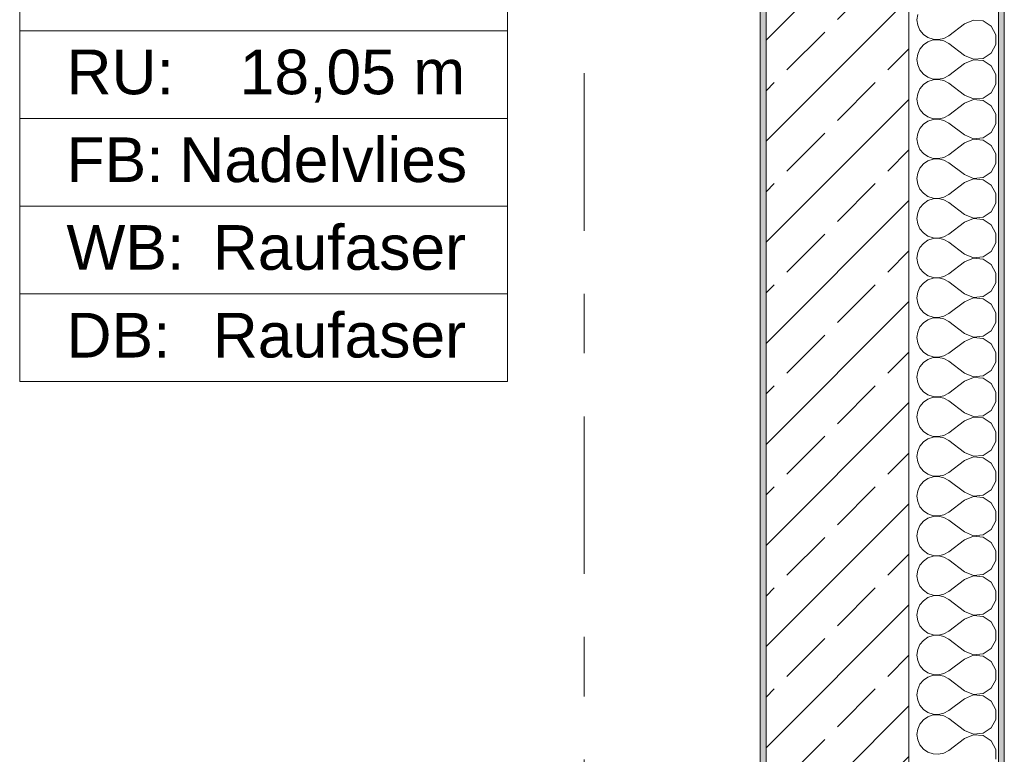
# Model space of a CAD drawing. Header units: metres. Extents: x -3.6 to 84.5, y -11 to 16.8.
# Tile 377 of 389: x 60.8 to 62.4, y 10.4 to 11.7. Entities that reach past the tile are written whole.
import ezdxf

# ---------------------------------------------------------------- set-up
doc = ezdxf.new("R2010")
doc.units = ezdxf.units.M
doc.header["$MEASUREMENT"] = 0
doc.linetypes.add('Strichlinie doppelt', pattern=[0.546806, 0.264583, -0.105833, 0.070556, -0.105833])
for name, color, linetype in [('401 - Zone.Raum_ Raumbegrenzung_ Whg.', 7, 'Continuous'), ('451 - Universal.Achsen Raster', 7, 'Continuous'), ('604 - Struktur.Wand Aussen', 7, 'Continuous')]:
    doc.layers.add(name, color=color, linetype=linetype)
doc.styles.add('ERSTELLTER_STIL_2', font='txt')

# ---------------------------------------------------------------- blocks, each defined once
blk = doc.blocks.new('*X17')
at = {"layer": '604 - Struktur.Wand Aussen', "color": 7, "linetype": 'Continuous', "lineweight": 5}
for p, q in [((62.2896, 11.6758), (62.2884, 11.6667)), ((62.2884, 11.6667), (62.2896, 11.6576)), ((62.2896, 11.6576), (62.2933, 11.6491)), ((62.3684, 11.66), (62.3417, 11.64)), ((62.3833, 11.6663), (62.3684, 11.66)), ((62.3995, 11.6648), (62.3833, 11.6663)), ((62.413, 11.6558), (62.3995, 11.6648)), ((62.4207, 11.6415), (62.413, 11.6558)), ((62.2933, 11.6491), (62.2992, 11.6421)), ((62.2992, 11.6421), (62.3068, 11.6369)), ((62.3068, 11.6369), (62.3155, 11.6339)), ((62.3336, 11.6355), (62.3417, 11.64)), ((62.4207, 11.6252), (62.4207, 11.6415)), ((62.2992, 11.6246), (62.2933, 11.6175)), ((62.3068, 11.6298), (62.2992, 11.6246)), ((62.3155, 11.6328), (62.3068, 11.6298)), ((62.3155, 11.6339), (62.3247, 11.6335)), ((62.3247, 11.6332), (62.3155, 11.6328)), ((62.3247, 11.6335), (62.3336, 11.6355)), ((62.3336, 11.6311), (62.3247, 11.6332)), ((62.3417, 11.6267), (62.3336, 11.6311)), ((62.3684, 11.6067), (62.3417, 11.6267)), ((62.413, 11.6109), (62.4207, 11.6252)), ((62.2896, 11.6091), (62.2884, 11.6)), ((62.2933, 11.6175), (62.2896, 11.6091)), ((62.3684, 11.6067), (62.3833, 11.6004)), ((62.3995, 11.6019), (62.413, 11.6109)), ((62.2884, 11.6), (62.2896, 11.5909)), ((62.2896, 11.5909), (62.2933, 11.5825)), ((62.3684, 11.5933), (62.3417, 11.5733)), ((62.3833, 11.5996), (62.3684, 11.5933)), ((62.3833, 11.6004), (62.3995, 11.6019)), ((62.3995, 11.5981), (62.3833, 11.5996)), ((62.413, 11.5891), (62.3995, 11.5981)), ((62.4207, 11.5748), (62.413, 11.5891)), ((62.2933, 11.5825), (62.2992, 11.5754)), ((62.2992, 11.5754), (62.3068, 11.5702)), ((62.3068, 11.5702), (62.3155, 11.5672)), ((62.3336, 11.5689), (62.3417, 11.5733)), ((62.4207, 11.5585), (62.4207, 11.5748)), ((62.2992, 11.5579), (62.2933, 11.5509)), ((62.3068, 11.5631), (62.2992, 11.5579)), ((62.3155, 11.5661), (62.3068, 11.5631)), ((62.3155, 11.5672), (62.3247, 11.5668)), ((62.3247, 11.5665), (62.3155, 11.5661)), ((62.3247, 11.5668), (62.3336, 11.5689)), ((62.3336, 11.5645), (62.3247, 11.5665)), ((62.3417, 11.56), (62.3336, 11.5645)), ((62.3684, 11.54), (62.3417, 11.56)), ((62.413, 11.5442), (62.4207, 11.5585)), ((62.2896, 11.5424), (62.2884, 11.5333)), ((62.2933, 11.5509), (62.2896, 11.5424)), ((62.3684, 11.54), (62.3833, 11.5337)), ((62.3995, 11.5352), (62.413, 11.5442)), ((62.2884, 11.5333), (62.2896, 11.5242)), ((62.2896, 11.5242), (62.2933, 11.5158)), ((62.3684, 11.5267), (62.3417, 11.5067)), ((62.3833, 11.533), (62.3684, 11.5267)), ((62.3833, 11.5337), (62.3995, 11.5352)), ((62.3995, 11.5314), (62.3833, 11.533)), ((62.413, 11.5224), (62.3995, 11.5314)), ((62.4207, 11.5081), (62.413, 11.5224)), ((62.2933, 11.5158), (62.2992, 11.5087)), ((62.2992, 11.5087), (62.3068, 11.5035)), ((62.3336, 11.5022), (62.3417, 11.5067)), ((62.4207, 11.4919), (62.4207, 11.5081)), ((62.2992, 11.4913), (62.2933, 11.4842)), ((62.3068, 11.4965), (62.2992, 11.4913)), ((62.3068, 11.5035), (62.3155, 11.5006)), ((62.3155, 11.4994), (62.3068, 11.4965)), ((62.3155, 11.5006), (62.3247, 11.5001)), ((62.3247, 11.4999), (62.3155, 11.4994)), ((62.3247, 11.5001), (62.3336, 11.5022)), ((62.3336, 11.4978), (62.3247, 11.4999)), ((62.3417, 11.4933), (62.3336, 11.4978)), ((62.3684, 11.4733), (62.3417, 11.4933)), ((62.413, 11.4776), (62.4207, 11.4919)), ((62.2896, 11.4758), (62.2884, 11.4667)), ((62.2933, 11.4842), (62.2896, 11.4758)), ((62.3684, 11.4733), (62.3833, 11.467)), ((62.3995, 11.4686), (62.413, 11.4776)), ((62.2884, 11.4667), (62.2896, 11.4576)), ((62.2896, 11.4576), (62.2933, 11.4491)), ((62.3684, 11.46), (62.3417, 11.44)), ((62.3833, 11.4663), (62.3684, 11.46)), ((62.3833, 11.467), (62.3995, 11.4686)), ((62.3995, 11.4648), (62.3833, 11.4663)), ((62.413, 11.4558), (62.3995, 11.4648)), ((62.4207, 11.4415), (62.413, 11.4558)), ((62.2933, 11.4491), (62.2992, 11.4421)), ((62.2992, 11.4421), (62.3068, 11.4369)), ((62.3336, 11.4355), (62.3417, 11.44)), ((62.4207, 11.4252), (62.4207, 11.4415)), ((62.2992, 11.4246), (62.2933, 11.4175)), ((62.3068, 11.4298), (62.2992, 11.4246)), ((62.3068, 11.4369), (62.3155, 11.4339)), ((62.3155, 11.4328), (62.3068, 11.4298)), ((62.3155, 11.4339), (62.3247, 11.4335)), ((62.3247, 11.4332), (62.3155, 11.4328)), ((62.3247, 11.4335), (62.3336, 11.4355)), ((62.3336, 11.4311), (62.3247, 11.4332)), ((62.3417, 11.4267), (62.3336, 11.4311)), ((62.3684, 11.4067), (62.3417, 11.4267)), ((62.413, 11.4109), (62.4207, 11.4252)), ((62.2896, 11.4091), (62.2884, 11.4)), ((62.2933, 11.4175), (62.2896, 11.4091)), ((62.3684, 11.4067), (62.3833, 11.4004)), ((62.3995, 11.4019), (62.413, 11.4109)), ((62.2884, 11.4), (62.2896, 11.3909)), ((62.2896, 11.3909), (62.2933, 11.3825)), ((62.3684, 11.3933), (62.3417, 11.3733)), ((62.3833, 11.3996), (62.3684, 11.3933)), ((62.3833, 11.4004), (62.3995, 11.4019)), ((62.3995, 11.3981), (62.3833, 11.3996)), ((62.413, 11.3891), (62.3995, 11.3981)), ((62.4207, 11.3748), (62.413, 11.3891)), ((62.2933, 11.3825), (62.2992, 11.3754)), ((62.2992, 11.3754), (62.3068, 11.3702)), ((62.3336, 11.3689), (62.3417, 11.3733)), ((62.4207, 11.3585), (62.4207, 11.3748)), ((62.2992, 11.3579), (62.2933, 11.3509)), ((62.3068, 11.3631), (62.2992, 11.3579)), ((62.3068, 11.3702), (62.3155, 11.3672)), ((62.3155, 11.3661), (62.3068, 11.3631)), ((62.3155, 11.3672), (62.3247, 11.3668)), ((62.3247, 11.3665), (62.3155, 11.3661)), ((62.3247, 11.3668), (62.3336, 11.3689)), ((62.3336, 11.3645), (62.3247, 11.3665)), ((62.3417, 11.36), (62.3336, 11.3645)), ((62.3684, 11.34), (62.3417, 11.36)), ((62.413, 11.3442), (62.4207, 11.3585)), ((62.2896, 11.3424), (62.2884, 11.3333)), ((62.2933, 11.3509), (62.2896, 11.3424)), ((62.3684, 11.34), (62.3833, 11.3337)), ((62.3995, 11.3352), (62.413, 11.3442)), ((62.2884, 11.3333), (62.2896, 11.3242)), ((62.2896, 11.3242), (62.2933, 11.3158)), ((62.3684, 11.3267), (62.3417, 11.3067)), ((62.3833, 11.333), (62.3684, 11.3267)), ((62.3833, 11.3337), (62.3995, 11.3352)), ((62.3995, 11.3314), (62.3833, 11.333)), ((62.413, 11.3224), (62.3995, 11.3314)), ((62.4207, 11.3081), (62.413, 11.3224)), ((62.2933, 11.3158), (62.2992, 11.3087)), ((62.2992, 11.3087), (62.3068, 11.3035)), ((62.3336, 11.3022), (62.3417, 11.3067)), ((62.4207, 11.2919), (62.4207, 11.3081)), ((62.2992, 11.2913), (62.2933, 11.2842)), ((62.3068, 11.2965), (62.2992, 11.2913)), ((62.3068, 11.3035), (62.3155, 11.3006)), ((62.3155, 11.2994), (62.3068, 11.2965)), ((62.3155, 11.3006), (62.3247, 11.3001)), ((62.3247, 11.2999), (62.3155, 11.2994)), ((62.3247, 11.3001), (62.3336, 11.3022)), ((62.3336, 11.2978), (62.3247, 11.2999)), ((62.3417, 11.2933), (62.3336, 11.2978)), ((62.3684, 11.2733), (62.3417, 11.2933)), ((62.413, 11.2776), (62.4207, 11.2919)), ((62.2896, 11.2758), (62.2884, 11.2667)), ((62.2933, 11.2842), (62.2896, 11.2758)), ((62.3684, 11.2733), (62.3833, 11.267)), ((62.3995, 11.2686), (62.413, 11.2776)), ((62.2884, 11.2667), (62.2896, 11.2576)), ((62.2896, 11.2576), (62.2933, 11.2491)), ((62.3684, 11.26), (62.3417, 11.24)), ((62.3833, 11.2663), (62.3684, 11.26)), ((62.3833, 11.267), (62.3995, 11.2686)), ((62.3995, 11.2648), (62.3833, 11.2663)), ((62.413, 11.2558), (62.3995, 11.2648)), ((62.2933, 11.2491), (62.2992, 11.2421)), ((62.2992, 11.2421), (62.3068, 11.2369)), ((62.3336, 11.2355), (62.3417, 11.24)), ((62.4207, 11.2415), (62.413, 11.2558)), ((62.4207, 11.2252), (62.4207, 11.2415)), ((62.2992, 11.2246), (62.2933, 11.2175)), ((62.3068, 11.2298), (62.2992, 11.2246)), ((62.3068, 11.2369), (62.3155, 11.2339)), ((62.3155, 11.2328), (62.3068, 11.2298)), ((62.3155, 11.2339), (62.3247, 11.2335)), ((62.3247, 11.2332), (62.3155, 11.2328)), ((62.3247, 11.2335), (62.3336, 11.2355)), ((62.3336, 11.2311), (62.3247, 11.2332)), ((62.3417, 11.2267), (62.3336, 11.2311)), ((62.3684, 11.2067), (62.3417, 11.2267)), ((62.413, 11.2109), (62.4207, 11.2252)), ((62.2896, 11.2091), (62.2884, 11.2)), ((62.2933, 11.2175), (62.2896, 11.2091)), ((62.3684, 11.2067), (62.3833, 11.2004)), ((62.3995, 11.2019), (62.413, 11.2109)), ((62.2884, 11.2), (62.2896, 11.1909)), ((62.2896, 11.1909), (62.2933, 11.1825)), ((62.3684, 11.1933), (62.3417, 11.1733)), ((62.3833, 11.1996), (62.3684, 11.1933)), ((62.3833, 11.2004), (62.3995, 11.2019)), ((62.3995, 11.1981), (62.3833, 11.1996)), ((62.413, 11.1891), (62.3995, 11.1981)), ((62.2933, 11.1825), (62.2992, 11.1754)), ((62.2992, 11.1754), (62.3068, 11.1702)), ((62.3336, 11.1689), (62.3417, 11.1733)), ((62.4207, 11.1748), (62.413, 11.1891)), ((62.4207, 11.1585), (62.4207, 11.1748)), ((62.2992, 11.1579), (62.2933, 11.1509)), ((62.3068, 11.1631), (62.2992, 11.1579)), ((62.3068, 11.1702), (62.3155, 11.1672)), ((62.3155, 11.1661), (62.3068, 11.1631)), ((62.3155, 11.1672), (62.3247, 11.1668)), ((62.3247, 11.1665), (62.3155, 11.1661)), ((62.3247, 11.1668), (62.3336, 11.1689)), ((62.3336, 11.1645), (62.3247, 11.1665)), ((62.3417, 11.16), (62.3336, 11.1645)), ((62.3684, 11.14), (62.3417, 11.16)), ((62.413, 11.1442), (62.4207, 11.1585)), ((62.2896, 11.1424), (62.2884, 11.1333)), ((62.2933, 11.1509), (62.2896, 11.1424)), ((62.3995, 11.1352), (62.413, 11.1442)), ((62.2884, 11.1333), (62.2896, 11.1242)), ((62.2896, 11.1242), (62.2933, 11.1158)), ((62.3684, 11.1267), (62.3417, 11.1067)), ((62.3684, 11.14), (62.3833, 11.1337)), ((62.3833, 11.133), (62.3684, 11.1267)), ((62.3833, 11.1337), (62.3995, 11.1352)), ((62.3995, 11.1314), (62.3833, 11.133)), ((62.413, 11.1224), (62.3995, 11.1314)), ((62.2933, 11.1158), (62.2992, 11.1087)), ((62.2992, 11.1087), (62.3068, 11.1035)), ((62.4207, 11.1081), (62.413, 11.1224)), ((62.4207, 11.0919), (62.4207, 11.1081)), ((62.2992, 11.0913), (62.2933, 11.0842)), ((62.3068, 11.0965), (62.2992, 11.0913)), ((62.3068, 11.1035), (62.3155, 11.1006)), ((62.3155, 11.0994), (62.3068, 11.0965)), ((62.3155, 11.1006), (62.3247, 11.1001)), ((62.3247, 11.0999), (62.3155, 11.0994)), ((62.3247, 11.1001), (62.3336, 11.1022)), ((62.3336, 11.0978), (62.3247, 11.0999)), ((62.3336, 11.1022), (62.3417, 11.1067)), ((62.3417, 11.0933), (62.3336, 11.0978)), ((62.3684, 11.0733), (62.3417, 11.0933)), ((62.413, 11.0776), (62.4207, 11.0919)), ((62.2896, 11.0758), (62.2884, 11.0667)), ((62.2933, 11.0842), (62.2896, 11.0758)), ((62.3995, 11.0686), (62.413, 11.0776)), ((62.2884, 11.0667), (62.2896, 11.0576)), ((62.3684, 11.06), (62.3417, 11.04)), ((62.3684, 11.0733), (62.3833, 11.067)), ((62.3833, 11.0663), (62.3684, 11.06)), ((62.3833, 11.067), (62.3995, 11.0686)), ((62.3995, 11.0648), (62.3833, 11.0663)), ((62.413, 11.0558), (62.3995, 11.0648)), ((62.2896, 11.0576), (62.2933, 11.0491)), ((62.2933, 11.0491), (62.2992, 11.0421)), ((62.2992, 11.0421), (62.3068, 11.0369)), ((62.4207, 11.0415), (62.413, 11.0558)), ((62.4207, 11.0252), (62.4207, 11.0415)), ((62.2992, 11.0246), (62.2933, 11.0175)), ((62.3068, 11.0298), (62.2992, 11.0246)), ((62.3068, 11.0369), (62.3155, 11.0339)), ((62.3155, 11.0328), (62.3068, 11.0298)), ((62.3155, 11.0339), (62.3247, 11.0335)), ((62.3247, 11.0332), (62.3155, 11.0328)), ((62.3247, 11.0335), (62.3336, 11.0355)), ((62.3336, 11.0311), (62.3247, 11.0332)), ((62.3336, 11.0355), (62.3417, 11.04)), ((62.3417, 11.0267), (62.3336, 11.0311)), ((62.3684, 11.0067), (62.3417, 11.0267)), ((62.413, 11.0109), (62.4207, 11.0252)), ((62.2896, 11.0091), (62.2884, 11)), ((62.2933, 11.0175), (62.2896, 11.0091)), ((62.3995, 11.0019), (62.413, 11.0109)), ((62.2884, 11), (62.2896, 10.9909)), ((62.3684, 10.9933), (62.3417, 10.9733)), ((62.3684, 11.0067), (62.3833, 11.0004)), ((62.3833, 10.9996), (62.3684, 10.9933)), ((62.3833, 11.0004), (62.3995, 11.0019)), ((62.3995, 10.9981), (62.3833, 10.9996)), ((62.413, 10.9891), (62.3995, 10.9981)), ((62.2896, 10.9909), (62.2933, 10.9825)), ((62.2933, 10.9825), (62.2992, 10.9754)), ((62.2992, 10.9754), (62.3068, 10.9702)), ((62.4207, 10.9748), (62.413, 10.9891)), ((62.3068, 10.9631), (62.2992, 10.9579)), ((62.3068, 10.9702), (62.3155, 10.9672)), ((62.3155, 10.9661), (62.3068, 10.9631)), ((62.3155, 10.9672), (62.3247, 10.9668)), ((62.3247, 10.9665), (62.3155, 10.9661)), ((62.3247, 10.9668), (62.3336, 10.9689)), ((62.3336, 10.9645), (62.3247, 10.9665)), ((62.3336, 10.9689), (62.3417, 10.9733)), ((62.3417, 10.96), (62.3336, 10.9645)), ((62.3684, 10.94), (62.3417, 10.96)), ((62.413, 10.9442), (62.4207, 10.9585)), ((62.4207, 10.9585), (62.4207, 10.9748)), ((62.2896, 10.9424), (62.2884, 10.9333)), ((62.2933, 10.9509), (62.2896, 10.9424)), ((62.2992, 10.9579), (62.2933, 10.9509)), ((62.3995, 10.9352), (62.413, 10.9442)), ((62.2884, 10.9333), (62.2896, 10.9242)), ((62.3684, 10.9267), (62.3417, 10.9067)), ((62.3684, 10.94), (62.3833, 10.9337)), ((62.3833, 10.933), (62.3684, 10.9267)), ((62.3833, 10.9337), (62.3995, 10.9352)), ((62.3995, 10.9314), (62.3833, 10.933)), ((62.413, 10.9224), (62.3995, 10.9314)), ((62.2896, 10.9242), (62.2933, 10.9158)), ((62.2933, 10.9158), (62.2992, 10.9087)), ((62.4207, 10.9081), (62.413, 10.9224)), ((62.2992, 10.9087), (62.3068, 10.9035)), ((62.3068, 10.8965), (62.2992, 10.8913)), ((62.3068, 10.9035), (62.3155, 10.9006)), ((62.3155, 10.8994), (62.3068, 10.8965)), ((62.3155, 10.9006), (62.3247, 10.9001)), ((62.3247, 10.8999), (62.3155, 10.8994)), ((62.3247, 10.9001), (62.3336, 10.9022)), ((62.3336, 10.8978), (62.3247, 10.8999)), ((62.3336, 10.9022), (62.3417, 10.9067)), ((62.3417, 10.8933), (62.3336, 10.8978)), ((62.3684, 10.8733), (62.3417, 10.8933)), ((62.4207, 10.8919), (62.4207, 10.9081)), ((62.2896, 10.8758), (62.2884, 10.8667)), ((62.2933, 10.8842), (62.2896, 10.8758)), ((62.2992, 10.8913), (62.2933, 10.8842)), ((62.3995, 10.8686), (62.413, 10.8776)), ((62.413, 10.8776), (62.4207, 10.8919)), ((62.2884, 10.8667), (62.2896, 10.8576)), ((62.3684, 10.86), (62.3417, 10.84)), ((62.3684, 10.8733), (62.3833, 10.867)), ((62.3833, 10.8663), (62.3684, 10.86)), ((62.3833, 10.867), (62.3995, 10.8686)), ((62.3995, 10.8648), (62.3833, 10.8663)), ((62.413, 10.8558), (62.3995, 10.8648)), ((62.2896, 10.8576), (62.2933, 10.8491)), ((62.2933, 10.8491), (62.2992, 10.8421)), ((62.4207, 10.8415), (62.413, 10.8558)), ((62.2992, 10.8421), (62.3068, 10.8369)), ((62.3068, 10.8298), (62.2992, 10.8246)), ((62.3068, 10.8369), (62.3155, 10.8339)), ((62.3155, 10.8328), (62.3068, 10.8298)), ((62.3155, 10.8339), (62.3247, 10.8335)), ((62.3247, 10.8332), (62.3155, 10.8328)), ((62.3247, 10.8335), (62.3336, 10.8355)), ((62.3336, 10.8311), (62.3247, 10.8332)), ((62.3336, 10.8355), (62.3417, 10.84)), ((62.3417, 10.8267), (62.3336, 10.8311)), ((62.3684, 10.8067), (62.3417, 10.8267)), ((62.4207, 10.8252), (62.4207, 10.8415)), ((62.2933, 10.8175), (62.2896, 10.8091)), ((62.2992, 10.8246), (62.2933, 10.8175)), ((62.3995, 10.8019), (62.413, 10.8109)), ((62.413, 10.8109), (62.4207, 10.8252)), ((62.2896, 10.8091), (62.2884, 10.8)), ((62.2884, 10.8), (62.2896, 10.7909)), ((62.3684, 10.7933), (62.3417, 10.7733)), ((62.3684, 10.8067), (62.3833, 10.8004)), ((62.3833, 10.7996), (62.3684, 10.7933)), ((62.3833, 10.8004), (62.3995, 10.8019)), ((62.3995, 10.7981), (62.3833, 10.7996)), ((62.413, 10.7891), (62.3995, 10.7981)), ((62.2896, 10.7909), (62.2933, 10.7825)), ((62.2933, 10.7825), (62.2992, 10.7754)), ((62.4207, 10.7748), (62.413, 10.7891)), ((62.2992, 10.7754), (62.3068, 10.7702)), ((62.3068, 10.7631), (62.2992, 10.7579)), ((62.3068, 10.7702), (62.3155, 10.7672)), ((62.3155, 10.7661), (62.3068, 10.7631)), ((62.3155, 10.7672), (62.3247, 10.7668)), ((62.3247, 10.7665), (62.3155, 10.7661)), ((62.3247, 10.7668), (62.3336, 10.7689)), ((62.3336, 10.7645), (62.3247, 10.7665)), ((62.3336, 10.7689), (62.3417, 10.7733)), ((62.3417, 10.76), (62.3336, 10.7645)), ((62.4207, 10.7585), (62.4207, 10.7748)), ((62.2933, 10.7509), (62.2896, 10.7424)), ((62.2992, 10.7579), (62.2933, 10.7509)), ((62.3684, 10.74), (62.3417, 10.76)), ((62.3995, 10.7352), (62.413, 10.7442)), ((62.413, 10.7442), (62.4207, 10.7585)), ((62.2896, 10.7424), (62.2884, 10.7333)), ((62.2884, 10.7333), (62.2896, 10.7242)), ((62.3684, 10.74), (62.3833, 10.7337)), ((62.3833, 10.733), (62.3684, 10.7267)), ((62.3833, 10.7337), (62.3995, 10.7352)), ((62.3995, 10.7314), (62.3833, 10.733)), ((62.413, 10.7224), (62.3995, 10.7314)), ((62.2896, 10.7242), (62.2933, 10.7158)), ((62.2933, 10.7158), (62.2992, 10.7087)), ((62.3684, 10.7267), (62.3417, 10.7067)), ((62.4207, 10.7081), (62.413, 10.7224)), ((62.2992, 10.7087), (62.3068, 10.7035)), ((62.3068, 10.6965), (62.2992, 10.6913)), ((62.3068, 10.7035), (62.3155, 10.7006)), ((62.3155, 10.6994), (62.3068, 10.6965)), ((62.3155, 10.7006), (62.3247, 10.7001)), ((62.3247, 10.6999), (62.3155, 10.6994)), ((62.3247, 10.7001), (62.3336, 10.7022)), ((62.3336, 10.6978), (62.3247, 10.6999)), ((62.3336, 10.7022), (62.3417, 10.7067)), ((62.3417, 10.6933), (62.3336, 10.6978)), ((62.4207, 10.6919), (62.4207, 10.7081)), ((62.2933, 10.6842), (62.2896, 10.6758)), ((62.2992, 10.6913), (62.2933, 10.6842)), ((62.3684, 10.6733), (62.3417, 10.6933)), ((62.3995, 10.6686), (62.413, 10.6776)), ((62.413, 10.6776), (62.4207, 10.6919)), ((62.2896, 10.6758), (62.2884, 10.6667)), ((62.2884, 10.6667), (62.2896, 10.6576)), ((62.3684, 10.6733), (62.3833, 10.667)), ((62.3833, 10.6663), (62.3684, 10.66)), ((62.3833, 10.667), (62.3995, 10.6686)), ((62.3995, 10.6648), (62.3833, 10.6663)), ((62.413, 10.6558), (62.3995, 10.6648)), ((62.2896, 10.6576), (62.2933, 10.6491)), ((62.2933, 10.6491), (62.2992, 10.6421)), ((62.3684, 10.66), (62.3417, 10.64)), ((62.4207, 10.6415), (62.413, 10.6558)), ((62.2992, 10.6421), (62.3068, 10.6369)), ((62.3068, 10.6298), (62.2992, 10.6246)), ((62.3068, 10.6369), (62.3155, 10.6339)), ((62.3155, 10.6328), (62.3068, 10.6298)), ((62.3155, 10.6339), (62.3247, 10.6335)), ((62.3247, 10.6332), (62.3155, 10.6328)), ((62.3247, 10.6335), (62.3336, 10.6355)), ((62.3336, 10.6311), (62.3247, 10.6332)), ((62.3336, 10.6355), (62.3417, 10.64)), ((62.3417, 10.6267), (62.3336, 10.6311)), ((62.4207, 10.6252), (62.4207, 10.6415)), ((62.2933, 10.6175), (62.2896, 10.6091)), ((62.2992, 10.6246), (62.2933, 10.6175)), ((62.3684, 10.6067), (62.3417, 10.6267)), ((62.413, 10.6109), (62.4207, 10.6252)), ((62.2896, 10.6091), (62.2884, 10.6)), ((62.2884, 10.6), (62.2896, 10.5909)), ((62.3684, 10.6067), (62.3833, 10.6004)), ((62.3833, 10.5996), (62.3684, 10.5933)), ((62.3833, 10.6004), (62.3995, 10.6019)), ((62.3995, 10.5981), (62.3833, 10.5996)), ((62.3995, 10.6019), (62.413, 10.6109)), ((62.413, 10.5891), (62.3995, 10.5981)), ((62.2896, 10.5909), (62.2933, 10.5825)), ((62.2933, 10.5825), (62.2992, 10.5754)), ((62.3684, 10.5933), (62.3417, 10.5733)), ((62.4207, 10.5748), (62.413, 10.5891)), ((62.2992, 10.5754), (62.3068, 10.5702)), ((62.3068, 10.5631), (62.2992, 10.5579)), ((62.3068, 10.5702), (62.3155, 10.5672)), ((62.3155, 10.5661), (62.3068, 10.5631)), ((62.3155, 10.5672), (62.3247, 10.5668)), ((62.3247, 10.5665), (62.3155, 10.5661)), ((62.3247, 10.5668), (62.3336, 10.5689)), ((62.3336, 10.5645), (62.3247, 10.5665)), ((62.3336, 10.5689), (62.3417, 10.5733)), ((62.3417, 10.56), (62.3336, 10.5645)), ((62.4207, 10.5585), (62.4207, 10.5748)), ((62.2933, 10.5509), (62.2896, 10.5424)), ((62.2992, 10.5579), (62.2933, 10.5509)), ((62.3684, 10.54), (62.3417, 10.56)), ((62.413, 10.5442), (62.4207, 10.5585)), ((62.2896, 10.5424), (62.2884, 10.5333)), ((62.2884, 10.5333), (62.2896, 10.5242)), ((62.3684, 10.54), (62.3833, 10.5337)), ((62.3833, 10.533), (62.3684, 10.5267)), ((62.3833, 10.5337), (62.3995, 10.5352)), ((62.3995, 10.5314), (62.3833, 10.533)), ((62.3995, 10.5352), (62.413, 10.5442)), ((62.413, 10.5224), (62.3995, 10.5314)), ((62.2896, 10.5242), (62.2933, 10.5158)), ((62.2933, 10.5158), (62.2992, 10.5087)), ((62.3684, 10.5267), (62.3417, 10.5067)), ((62.4207, 10.5081), (62.413, 10.5224)), ((62.2992, 10.5087), (62.3068, 10.5035)), ((62.3068, 10.4965), (62.2992, 10.4913)), ((62.3068, 10.5035), (62.3155, 10.5006)), ((62.3155, 10.4994), (62.3068, 10.4965)), ((62.3155, 10.5006), (62.3247, 10.5001)), ((62.3247, 10.4999), (62.3155, 10.4994)), ((62.3247, 10.5001), (62.3336, 10.5022)), ((62.3336, 10.4978), (62.3247, 10.4999)), ((62.3336, 10.5022), (62.3417, 10.5067)), ((62.3417, 10.4933), (62.3336, 10.4978)), ((62.4207, 10.4919), (62.4207, 10.5081)), ((62.2933, 10.4842), (62.2896, 10.4758)), ((62.2992, 10.4913), (62.2933, 10.4842)), ((62.3684, 10.4733), (62.3417, 10.4933)), ((62.413, 10.4776), (62.4207, 10.4919)), ((62.2896, 10.4758), (62.2884, 10.4667)), ((62.2884, 10.4667), (62.2896, 10.4576)), ((62.3684, 10.4733), (62.3833, 10.467)), ((62.3833, 10.4663), (62.3684, 10.46)), ((62.3833, 10.467), (62.3995, 10.4686)), ((62.3995, 10.4648), (62.3833, 10.4663)), ((62.3995, 10.4686), (62.413, 10.4776)), ((62.413, 10.4558), (62.3995, 10.4648)), ((62.2896, 10.4576), (62.2933, 10.4491)), ((62.2933, 10.4491), (62.2992, 10.4421)), ((62.3684, 10.46), (62.3417, 10.44)), ((62.4207, 10.4415), (62.413, 10.4558)), ((62.2992, 10.4421), (62.3068, 10.4369)), ((62.3068, 10.4369), (62.3155, 10.4339)), ((62.3155, 10.4339), (62.3247, 10.4335)), ((62.3247, 10.4335), (62.3336, 10.4355)), ((62.3336, 10.4355), (62.3417, 10.44)), ((62.4207, 10.4252), (62.4207, 10.4415))]:
    blk.add_line(p, q, dxfattribs=at)

msp = doc.modelspace()

# ---------------------------------------------------------------- hatches: boundary and pattern name
at = {"layer": '604 - Struktur.Wand Aussen', "linetype": 'Continuous', "lineweight": 0, "true_color": 0x000000}
h = msp.add_hatch(dxfattribs=at)
h.set_pattern_fill('Verputz_0001', color=18, style=0, pattern_type=2)
h.set_pattern_definition([(0, (0, 0), (0, 0.08660254), [0, -0.05]), (0, (0.025, 0.0433), (0, 0.08660254), [0, -0.05])])
h.paths.add_polyline_path([(62.425, 7.935), (62.435, 7.935), (62.435, 13.845), (62.425, 13.845)])
h = msp.add_hatch(dxfattribs=at)
h.set_pattern_fill('Beton__Stahlbeton_0001', color=18, style=0, pattern_type=2)
h.set_pattern_definition([(45, (0, 0), (-0.08485281, 0.08485281), []), (45, (-0.04243, 0.04243), (-0.08485281, 0.08485281), [0.09, -0.03])])
h.paths.add_polyline_path([(62.035, 7.935), (62.085, 7.935), (62.155, 7.935), (62.275, 7.935), (62.275, 13.455), (62.035, 13.455)])
h = msp.add_hatch(dxfattribs=at)
h.set_pattern_fill('Gips_0001', color=18, style=0, pattern_type=2)
h.set_pattern_definition([(45, (0, 0), (-0.01767767, 0.01767767), [0, -0.025])])
h.paths.add_polyline_path([(62.025, 12.99), (62.025, 8.51), (62.035, 8.51), (62.035, 12.99)])

# ---------------------------------------------------------------- linework, layer by layer
at = {"layer": '401 - Zone.Raum_ Raumbegrenzung_ Whg.', "color": 7, "linetype": 'Continuous', "lineweight": 9}
for p, q in [((60.7822, 12.7583), (60.7822, 11.0591)), ((61.601, 11.0591), (61.601, 12.7583)), ((60.7822, 11.6484), (60.7822, 11.7958)), ((61.601, 11.7958), (61.601, 11.6484)), ((61.601, 11.6484), (60.7822, 11.6484)), ((60.7822, 11.6484), (61.601, 11.6484)), ((60.7822, 11.5011), (60.7822, 11.6484)), ((61.601, 11.6484), (61.601, 11.5011)), ((61.601, 11.5011), (60.7822, 11.5011)), ((60.7822, 11.5011), (61.601, 11.5011)), ((60.7822, 11.3538), (60.7822, 11.5011)), ((61.601, 11.5011), (61.601, 11.3538)), ((61.601, 11.3538), (60.7822, 11.3538)), ((60.7822, 11.3538), (61.601, 11.3538)), ((60.7822, 11.2065), (60.7822, 11.3538)), ((61.601, 11.3538), (61.601, 11.2065)), ((61.601, 11.2065), (60.7822, 11.2065)), ((60.7822, 11.2065), (61.601, 11.2065)), ((60.7822, 11.0591), (60.7822, 11.2065)), ((61.601, 11.2065), (61.601, 11.0591)), ((60.7822, 11.0591), (61.601, 11.0591)), ((61.601, 11.0591), (60.7822, 11.0591))]:
    msp.add_line(p, q, dxfattribs=at)
at = {"layer": '451 - Universal.Achsen Raster', "color": 160, "linetype": 'Strichlinie doppelt', "lineweight": 9, "true_color": 0x3232ff}
msp.add_line((61.73, -10.585), (61.73, 16.355), dxfattribs=at)
at = {"layer": '604 - Struktur.Wand Aussen', "color": 7, "linetype": 'Continuous', "lineweight": 5}
msp.add_line((62.425, 7.935), (62.425, 13.705), dxfattribs=at)
at = {"layer": '604 - Struktur.Wand Aussen', "color": 7, "linetype": 'Continuous', "lineweight": 13}
for p, q in [((62.275, 7.935), (62.275, 13.455)), ((62.035, 12.99), (62.035, 8.51))]:
    msp.add_line(p, q, dxfattribs=at)
at = {"layer": '604 - Struktur.Wand Aussen', "color": 7, "linetype": 'Continuous', "lineweight": 5, "flags": 128}
for points in [[(62.435, 7.935), (62.435, 13.845)], [(62.025, 12.99), (62.025, 8.51)]]:
    msp.add_lwpolyline(points, dxfattribs=at)

# ---------------------------------------------------------------- block references
at = {"layer": '604 - Struktur.Wand Aussen', "color": 7, "lineweight": 18}
msp.add_blockref('*X17', (0, 0), dxfattribs=at)

# ---------------------------------------------------------------- texts
at = {"layer": '401 - Zone.Raum_ Raumbegrenzung_ Whg.', "color": 7, "lineweight": 9, "char_height": 0.075, "attachment_point": 1, "style": 'ERSTELLTER_STIL_2'}
for s, insert in [('\\A1;{\\pqj;\\pt0;\\fArial|b0|i0|c0|p38;RU: }', (60.8607, 11.6166)), ('\\A1;{\\pqj;\\pt0;\\fArial|b0|i0|c0|p38;18,05 m}', (61.1515, 11.6166)), ('\\A1;{\\pqj;\\pt0;\\fArial|b0|i0|c0|p38;Nadelvlies}', (61.05, 11.4692)), ('\\A1;{\\pqj;\\pt0;\\fArial|b0|i0|c0|p38;FB: }', (60.8607, 11.4692)), ('\\A1;{\\pqj;\\pt0;\\fArial|b0|i0|c0|p38;Raufaser}', (61.1062, 11.3219)), ('\\A1;{\\pqj;\\pt0;\\fArial|b0|i0|c0|p38;WB: }', (60.8607, 11.3219)), ('\\A1;{\\pqj;\\pt0;\\fArial|b0|i0|c0|p38;DB: }', (60.8607, 11.1746)), ('\\A1;{\\pqj;\\pt0;\\fArial|b0|i0|c0|p38;Raufaser}', (61.1062, 11.1746))]:
    msp.add_mtext(s, dxfattribs=dict(at, insert=insert))

doc.saveas('drawing.dxf')
